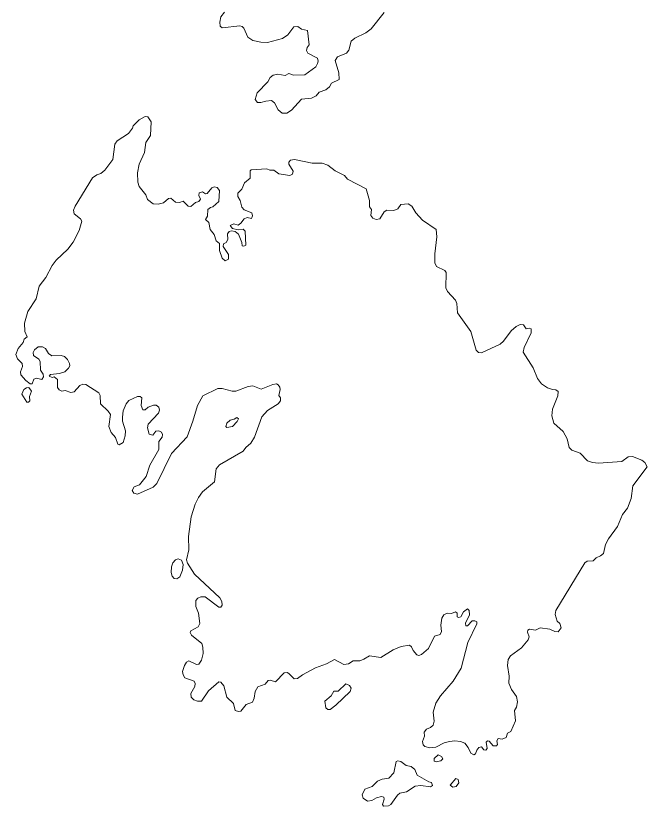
# Model space of a CAD drawing. Extents: x 369010 to 739155, y 6377141 to 6616555.
# Drawn here: x 415741 to 417764, y 6451261 to 6453790 of the extents above; entities that cross this region are included whole.
import ezdxf

# ---------------------------------------------------------------- set-up
doc = ezdxf.new("R2010")
doc.units = 0
doc.header["$LTSCALE"] = 40
doc.layers.add('1', color=7, linetype='Continuous', lineweight=13)

msp = doc.modelspace()

# ---------------------------------------------------------------- linework, layer by layer
at = {"layer": '1'}
for points in [[(416409.39, 6453801.61), (416398.64, 6453786.72), (416394.5, 6453769.5), (416395.99, 6453756.6), (416402.11, 6453751.3), (416458.71, 6453758.08), (416466.99, 6453756.26), (416471.95, 6453750.97), (416484.37, 6453721.67), (416500.42, 6453711.25), (416525.91, 6453705.45), (416547.75, 6453705.12), (416595.25, 6453717.21), (416612.8, 6453729.29), (416632.33, 6453755.44), (416644.57, 6453756.26), (416656.16, 6453747.16), (416675.85, 6453742.86), (416680.65, 6453697.18), (416674.2, 6453688.41), (416672.71, 6453679.3), (416677.18, 6453670.37), (416707.47, 6453654.81), (416710.44, 6453645.21), (416708.29, 6453637.27), (416702.17, 6453627.17), (416667.08, 6453601.02), (416630.84, 6453600.36), (416616.11, 6453605.49), (416604.19, 6453599.53), (416581.19, 6453604), (416566.29, 6453600.36), (416556.19, 6453593.08), (416549.24, 6453579.51), (416514.16, 6453543.26), (416508.03, 6453522.41), (416515.98, 6453513.3), (416526.57, 6453512.48), (416542.62, 6453517.44), (416560.17, 6453518.93), (416569.6, 6453511.81), (416582.34, 6453488.98), (416594.1, 6453478.88), (416609.32, 6453478.88), (416624.22, 6453488.64), (416656.82, 6453523.07), (416688.27, 6453526.88), (416703.33, 6453533.99), (416713.26, 6453546.24), (416734.11, 6453553.69), (416745.86, 6453562.79), (416752.81, 6453574.54), (416776.98, 6453586.62), (416776.65, 6453607.48), (416764.73, 6453646.87), (416771.52, 6453659.44), (416800.64, 6453671.03), (416807.76, 6453679.8), (416816.04, 6453709.26), (416827.12, 6453718.36), (416862.54, 6453735.41), (416879.92, 6453748.98), (416920.97, 6453800.95)], [(416422.47, 6453026.72), (416423.13, 6453011.66), (416412.21, 6453006.2), (416402.11, 6453014.14), (416394, 6453039.3), (416394.17, 6453061.81), (416383.57, 6453069.92), (416376.79, 6453089.94), (416363.71, 6453106.5), (416359.41, 6453128.51), (416349.15, 6453138.27), (416355.77, 6453148.86), (416356.93, 6453170.55), (416365.2, 6453177.33), (416372.98, 6453178.82), (416392.01, 6453195.87), (416393.5, 6453231.45), (416386.06, 6453240.39), (416376.46, 6453242.71), (416369.34, 6453239.4), (416354.45, 6453221.85), (416349.15, 6453220.69), (416339.22, 6453226.82), (416328.96, 6453223.34), (416327.8, 6453215.07), (416332.76, 6453202.98), (416327.47, 6453196.2), (416317.37, 6453192.89), (416302.48, 6453180.31), (416293.54, 6453180.97), (416277.49, 6453196.86), (416265.74, 6453192.89), (416253.32, 6453194.21), (416238.1, 6453206.79), (416230.32, 6453205.96), (416214.26, 6453191.73), (416197.71, 6453187.43), (416181.16, 6453188.92), (416163.62, 6453202.65), (416157.99, 6453216.89), (416136.31, 6453244.19), (416131.84, 6453257.93), (416131.02, 6453288.22), (416136.48, 6453315.69), (416153.36, 6453352.77), (416157.5, 6453384.87), (416172.72, 6453407.22), (416175.04, 6453450.74), (416163.95, 6453466.63), (416156.01, 6453468.12), (416136.48, 6453457.86), (416117.77, 6453438.66), (416115.29, 6453430.39), (416102.05, 6453413.34), (416065.64, 6453390.17), (416058.86, 6453379.74), (416052.4, 6453330.42), (416026.58, 6453296.49), (416013.34, 6453285.41), (416000.6, 6453281.76), (415987.03, 6453271.83), (415931.25, 6453181.47), (415926.45, 6453167.9), (415928.77, 6453156.15), (415948.63, 6453140.26), (415952.44, 6453133.47), (415944.16, 6453103.19), (415924.96, 6453065.78), (415907.92, 6453043.27), (415870.51, 6453008.52), (415857.93, 6452991.47), (415837.41, 6452952.91), (415816.39, 6452924.61), (415806.46, 6452884.06), (415779.65, 6452843.68), (415769.39, 6452806.11), (415770.22, 6452779.62), (415777.66, 6452763.07), (415768.23, 6452755.13), (415764.92, 6452744.87), (415749.03, 6452725.17), (415741.42, 6452706.64), (415746.71, 6452692.74), (415761.44, 6452677.51), (415762.93, 6452667.74), (415756.81, 6452651.36), (415757.31, 6452641.59), (415773.86, 6452623.55), (415787.59, 6452612.8), (415794.05, 6452612.96), (415799.68, 6452627.2), (415807.95, 6452631), (415824.67, 6452626.86), (415830.63, 6452635.14), (415829.63, 6452643.58), (415821.03, 6452656.66), (415819.21, 6452684.29), (415815.07, 6452691.08), (415798.02, 6452703.33), (415796.86, 6452712.26)], [(417398.28, 6452664.1), (417367, 6452713.92), (417369.81, 6452728.98), (417392.32, 6452775.98), (417392.32, 6452788.07), (417386.53, 6452790.71), (417375.94, 6452788.56), (417367.66, 6452800.97), (417357.07, 6452802.8), (417344.16, 6452796.01), (417328.6, 6452782.11), (417304.11, 6452749.17), (417292.69, 6452739.57), (417232.61, 6452711.77), (417223.51, 6452713.26), (417215.56, 6452720.71), (417198.85, 6452780.45), (417155.82, 6452839.21), (417153.83, 6452869.82), (417149.69, 6452880.42), (417123.87, 6452907.73), (417119.07, 6452920.14), (417119.9, 6452968.47), (417115.27, 6452975.42), (417088.62, 6452988.49), (417083.99, 6452999.91), (417083.66, 6453028.21), (417089.95, 6453082.83), (417088.29, 6453106.66), (417043.6, 6453136.45), (417022.42, 6453159.46), (417010.34, 6453181.3), (416997.76, 6453188.92), (416975.09, 6453185.94), (416965.16, 6453172.37), (416952.41, 6453167.73), (416930.4, 6453168.23), (416921.63, 6453162.44), (416907.73, 6453140.92), (416895.64, 6453138.77), (416884.55, 6453142.74), (416878.27, 6453151.18), (416880.91, 6453170.38), (416874.46, 6453178.49), (416874.13, 6453199.18), (416863.37, 6453236.25), (416804.12, 6453267.2), (416794.52, 6453279.12), (416764.73, 6453294.51), (416740.57, 6453312.71), (416723.19, 6453318.67), (416690.58, 6453318.67), (416634.64, 6453330.92), (416621.73, 6453327.77), (416616.11, 6453322.15), (416615.61, 6453315.03), (416630.01, 6453293.02), (416628.19, 6453283.58), (416619.42, 6453279.45), (416584.33, 6453285.07), (416567.61, 6453296.16), (416555.53, 6453296.49), (416545.6, 6453300.96), (416495.62, 6453297.65), (416491.81, 6453293.68), (416491.98, 6453271.01), (416474.1, 6453255.95), (416465.83, 6453235.59), (416452.92, 6453222.68), (416452.26, 6453211.59), (416459.71, 6453199.51), (416465.83, 6453178.32), (416472.95, 6453169.72), (416497.61, 6453159.46), (416499.92, 6453150.52), (416496.12, 6453142.08), (416482.38, 6453144.4), (416472.95, 6453140.59), (416462.35, 6453126.52), (416453.25, 6453120.56), (416439.35, 6453125.03), (416428.26, 6453119.07), (416435.87, 6453109.14), (416453.25, 6453105.5), (416469.97, 6453106.99), (416475.59, 6453101.53), (416477.91, 6453055.85), (416472.28, 6453052.54), (416466.49, 6453054.36), (416465.5, 6453064.62), (416454.91, 6453091.1), (416444.48, 6453099.71), (416431.9, 6453102.36), (416424.45, 6453099.71), (416419.82, 6453092.26), (416420.98, 6453074.06), (416415.68, 6453064.46), (416406.91, 6453060.32), (416405.75, 6453052.38), (416422.47, 6453026.72)], [(415796.86, 6452712.26), (415801.66, 6452721.7), (415813.41, 6452730.47), (415826.65, 6452730.47), (415836.25, 6452725.51), (415846.02, 6452709.29), (415856.94, 6452702.17), (415886.57, 6452703.33), (415897.49, 6452699.52), (415906.92, 6452690.75), (415913.05, 6452677.51), (415914.37, 6452670.06), (415910.73, 6452662.78), (415898.15, 6452651.36), (415881.27, 6452645.07), (415852.8, 6452642.26), (415848.17, 6452636.96), (415858.43, 6452632.82), (415864.55, 6452635.14), (415875.48, 6452626.04), (415874.65, 6452600.38), (415880.77, 6452592.77), (415889.21, 6452588.63), (415899.31, 6452591.28), (415917.52, 6452585.16), (415928.44, 6452586.81), (415946.97, 6452607.17), (415955.75, 6452611.31), (415965.51, 6452610.48), (416007.22, 6452583.34), (416012.18, 6452574.73), (416013.18, 6452548.91), (416037.17, 6452525.41)], [(417056.68, 6451507.73), (417049.4, 6451497.63), (417050.89, 6451484.72), (417044.43, 6451468.17), (417046.42, 6451457.08), (417051.38, 6451451.46), (417067.27, 6451447.98), (417087.3, 6451449.63), (417113.78, 6451463.21), (417130.33, 6451467.34), (417147.54, 6451469.99), (417165.58, 6451467.84), (417179.32, 6451462.88), (417190.9, 6451448.48), (417199.34, 6451430.93), (417208.78, 6451424.64), (417214.4, 6451427.95), (417217.88, 6451439.7), (417224.67, 6451448.15), (417232.94, 6451450.79), (417240.06, 6451441.19), (417247.34, 6451440.53), (417251.15, 6451445.83), (417248, 6451465.85), (417252.14, 6451469.66), (417257.27, 6451468.83), (417270.84, 6451454.43), (417281.1, 6451453.77), (417284.74, 6451458.57), (417282.59, 6451469.66), (417286.4, 6451477.61), (417299.64, 6451475.29), (417311.72, 6451480.92), (417316.85, 6451494.16), (417327.44, 6451499.45), (417341.51, 6451533.88), (417338.53, 6451567.31), (417344.99, 6451577.73), (417348.79, 6451594.78), (417345.65, 6451612.33), (417329.1, 6451633.84), (417320.33, 6451654.69), (417322.15, 6451677.04), (417315.86, 6451711.3), (417318.84, 6451729.83), (417325.62, 6451742.08), (417361.21, 6451767.73), (417382.72, 6451793.06), (417386.2, 6451802.99), (417380.24, 6451818.05), (417381.56, 6451824.5), (417387.36, 6451827.81), (417406.55, 6451824.5), (417420.95, 6451831.29), (417451.57, 6451827.81), (417468.29, 6451819.54), (417479.21, 6451818.87), (417488.81, 6451832.11), (417484.18, 6451845.69), (417475.9, 6451853.3), (417469.11, 6451874.48), (417470.94, 6451886.9), (417563.62, 6452039.82), (417571.23, 6452045.12), (417590.43, 6452046.28), (417600.36, 6452056.04), (417614.43, 6452062), (417623.53, 6452069.94), (417630.65, 6452098.41), (417639.42, 6452116.12), (417669.21, 6452156.34), (417684.44, 6452194.07), (417700.99, 6452214.1), (417712.41, 6452245.21), (417718.03, 6452286.09), (417763.88, 6452346.5), (417756.26, 6452360.57), (417746.33, 6452368.51), (417716.54, 6452379.44), (417702.97, 6452378.77), (417682.12, 6452363.55), (417607.81, 6452358.75), (417588.94, 6452360.24), (417573.05, 6452366.2), (417549.22, 6452390.53), (417522.08, 6452399.96), (417513.8, 6452408.73), (417508.01, 6452436.2), (417495.1, 6452460.37), (417464.98, 6452486.52), (417458.52, 6452509.69), (417460.67, 6452531.7), (417478.05, 6452574.07), (417478.55, 6452587.64), (417471.27, 6452593.6), (417460.34, 6452593.93), (417444.45, 6452599.72), (417425.59, 6452612.47), (417412.02, 6452629.51), (417398.28, 6452664.1)], [(416037.17, 6452525.41), (416044.29, 6452514.16), (416039.33, 6452475.43), (416046.61, 6452457.06), (416060.51, 6452440.67), (416068.79, 6452419.16), (416072.59, 6452417.17), (416084.84, 6452424.45), (416091.63, 6452445.97), (416093.11, 6452461.86), (416083.35, 6452492.64), (416082.69, 6452505.72), (416085.34, 6452526.24), (416095.1, 6452548.91), (416103.54, 6452559.17), (416131.51, 6452571.92), (416140.12, 6452571.92), (416145.58, 6452568.11), (416142.93, 6452542.95), (416148.56, 6452529.55), (416156.01, 6452529.22), (416165.61, 6452537.49), (416182.98, 6452544.44), (416190.93, 6452543.95), (416199.2, 6452537.49), (416201.85, 6452528.06), (416198.87, 6452518.96), (416165.61, 6452483.87), (416162.96, 6452471.79), (416168.92, 6452451.76), (416179.84, 6452448.29), (416190.43, 6452461.2), (416199.2, 6452462.19), (416208.31, 6452457.72), (416211.62, 6452450.27), (416210.13, 6452441.5), (416199.53, 6452427.93), (416199.86, 6452402.11), (416171.23, 6452352.29), (416158.82, 6452315.55), (416137.47, 6452288.74), (416120.59, 6452282.62), (416113.64, 6452270.87), (416119.76, 6452262.09), (416131.02, 6452259.11), (416181, 6452281.79), (416193.24, 6452293.54), (416240.08, 6452389.2), (416290.73, 6452442.99), (416308.93, 6452492.48), (416323.33, 6452543.62), (416340.71, 6452574.57), (416388.87, 6452597.07), (416402.44, 6452597.41), (416434.22, 6452588.96), (416445.97, 6452588.96), (416486.02, 6452604.19), (416501.08, 6452605.68), (416527.56, 6452595.42), (416564.8, 6452610.65), (416576.06, 6452612.13), (416582.18, 6452609.49), (416587.31, 6452602.2), (416588.47, 6452594.43), (416583.67, 6452575.06), (416589.79, 6452567.78), (416588.96, 6452557.68), (416582.18, 6452548.25), (416547.75, 6452527.07), (416529.22, 6452506.54), (416506.38, 6452441.83), (416493.97, 6452422.3), (416478.08, 6452408.9), (416469.31, 6452396.81), (416394.17, 6452353.29), (416383.57, 6452340.21), (416378.28, 6452298.5), (416339.88, 6452267.06), (416327.14, 6452248.52), (416316.05, 6452227.01), (416302.97, 6452186.46), (416294.86, 6452124.23), (416296.02, 6452081.03), (416288.57, 6452048.76), (416291.89, 6452038.17), (416313.9, 6452003.08), (416395.16, 6451927.78), (416401.28, 6451915.36), (416402.28, 6451903.94), (416398.3, 6451898.15), (416391.85, 6451898.15), (416347.49, 6451930.75), (416334.59, 6451930.75), (416324.82, 6451926.29), (416318.03, 6451919), (416318.03, 6451899.81), (416326.64, 6451878.12), (416330.45, 6451845.35), (416325.48, 6451834.27), (416302.15, 6451822.18)], [(416302.15, 6451822.18), (416300.16, 6451816.23), (416303.97, 6451808.61), (416337.23, 6451780.97), (416341.04, 6451769.22), (416341.37, 6451749.86), (416336.07, 6451727.68), (416328.13, 6451715.1), (416320.68, 6451714.11), (416296.02, 6451726.52), (416288.41, 6451721.89), (416282.12, 6451711.46), (416275.67, 6451692.1), (416277.16, 6451680.68), (416282.45, 6451671.74), (416312.24, 6451661.15), (416315.72, 6451653.87), (416314.56, 6451644.1), (416302.15, 6451620.93), (416302.97, 6451610.01), (416311.91, 6451601.57), (416323.33, 6451596.77), (416335.74, 6451596.77), (416358.42, 6451630.03), (416392.18, 6451659.16), (416398.64, 6451657.18), (416407.41, 6451646.25), (416417.5, 6451609.68), (416439.02, 6451589.49), (416444.48, 6451567.14), (416454.24, 6451563.34), (416462.52, 6451564.49), (416479.57, 6451585.84), (416499.92, 6451593.62), (416505.39, 6451607.03), (416508.36, 6451627.39), (416516.64, 6451642.45), (416540.47, 6451650.89), (416549.57, 6451662.97), (416556.03, 6451664.46), (416573.74, 6451658.34), (416601.38, 6451687.46), (416610.15, 6451688.29), (416615.78, 6451685.15), (416633.15, 6451668.6), (416643.75, 6451669.26), (416659.3, 6451681.01), (416701.01, 6451703.68), (416736.76, 6451716.26), (416762.25, 6451730.33), (416792.04, 6451714.77), (416806.77, 6451716.26), (416822.33, 6451726.36), (416843.18, 6451726.36), (416855.76, 6451730.99), (416874.29, 6451742.08), (416910.87, 6451736.95), (416950.26, 6451760.95), (416975.58, 6451772.2), (417002.89, 6451776.01), (417009.34, 6451770.38), (417013.81, 6451758.63), (417025.56, 6451745.72), (417032.35, 6451742.74), (417041.12, 6451746.22), (417063.13, 6451765.91), (417082.66, 6451804.81), (417100.54, 6451810.1), (417105.5, 6451819.54), (417102.85, 6451839.89), (417106.5, 6451863.06), (417112.62, 6451873.66), (417123.21, 6451878.62), (417137.11, 6451877.46), (417149.69, 6451882.76), (417154.66, 6451878.95), (417154.66, 6451866.87), (417159.95, 6451864.22), (417166.74, 6451866.87), (417175.51, 6451882.43), (417188.75, 6451892.85), (417194.05, 6451887.23), (417194.38, 6451873.66), (417182.13, 6451846.35), (417183.46, 6451838.4), (417188.59, 6451838.4), (417203.15, 6451853.63), (417211.76, 6451854.29), (417217.88, 6451850.49), (417218.21, 6451844.03), (417189.08, 6451784.45), (417168.23, 6451702.69), (417142.41, 6451660.65), (417101.7, 6451613.81), (417087.3, 6451589.98), (417078.53, 6451561.52), (417082, 6451533.21), (417077.86, 6451520.31), (417069.59, 6451512.36), (417056.68, 6451507.73)]]:
    msp.add_lwpolyline(points, dxfattribs=at)
for points in [[(415783.29, 6452601.05), (415775.51, 6452600.05), (415766.74, 6452593.93), (415760.62, 6452579.86), (415777, 6452553.88), (415782.63, 6452554.21), (415786.44, 6452558.35), (415785.61, 6452571.59), (415791.4, 6452589.46)], [(416449.44, 6452504.23), (416440.84, 6452498.93), (416427.93, 6452496.28), (416417.34, 6452486.85), (416414.69, 6452475.93), (416417.67, 6452472.45), (416435.54, 6452475.93), (416450.93, 6452492.14), (416454.41, 6452500.59)], [(416261.93, 6452052.9), (416253.32, 6452048.92), (416244.55, 6452039.33), (416240.41, 6452026.91), (416238.92, 6452009.2), (416242.73, 6451996.96), (416248.85, 6451989.01), (416257.13, 6451988.02), (416266.56, 6451994.64), (416275.67, 6452016.32), (416277.16, 6452034.36), (416272.69, 6452047.77)], [(416798.82, 6451652.71), (416774.16, 6451629.21), (416760.1, 6451628.88), (416751.49, 6451613.81), (416731.46, 6451597.1), (416734.77, 6451575.09), (416740.57, 6451569.79), (416748.51, 6451569.79), (416766.72, 6451584.52), (416812.4, 6451627.72), (416815.37, 6451637.98), (416810.57, 6451647.08)], [(417094.08, 6451425.31), (417081.17, 6451413.22), (417081.67, 6451405.28), (417088.12, 6451402.3), (417103.19, 6451405.78), (417109.14, 6451412.07), (417104.68, 6451420.01)], [(416965.49, 6451406.11), (416959.36, 6451403.46), (416951.91, 6451367.38), (416936.19, 6451350), (416915.34, 6451347.35), (416900.28, 6451341.4), (416883.23, 6451324.02), (416859.4, 6451315.25), (416850.96, 6451297.37), (416854.1, 6451286.12), (416867.67, 6451276.68), (416881.74, 6451279), (416897.13, 6451287.61), (416912.53, 6451291.74), (416920.47, 6451289.59), (416921.13, 6451283.47), (416916.17, 6451266.42), (416919.64, 6451260.79), (416934.87, 6451261.46), (416942.81, 6451266.42), (416963.83, 6451296.21), (416971.94, 6451302.01), (416992.79, 6451306.47), (417020.6, 6451325.18), (417038.97, 6451327), (417069.59, 6451322.53), (417076.54, 6451326.67), (417072.73, 6451337.09), (417063.96, 6451338.25), (417026.72, 6451360.26), (417019.11, 6451377.97), (417007.52, 6451387.57), (416991.64, 6451390.88), (416974.59, 6451404.12)], [(417150.69, 6451349.34), (417132.81, 6451327.82), (417141.58, 6451321.37), (417151.84, 6451324.02), (417160.12, 6451335.6), (417158.3, 6451345.86)]]:
    msp.add_lwpolyline(points, close=True, dxfattribs=at)

doc.saveas('drawing.dxf')
